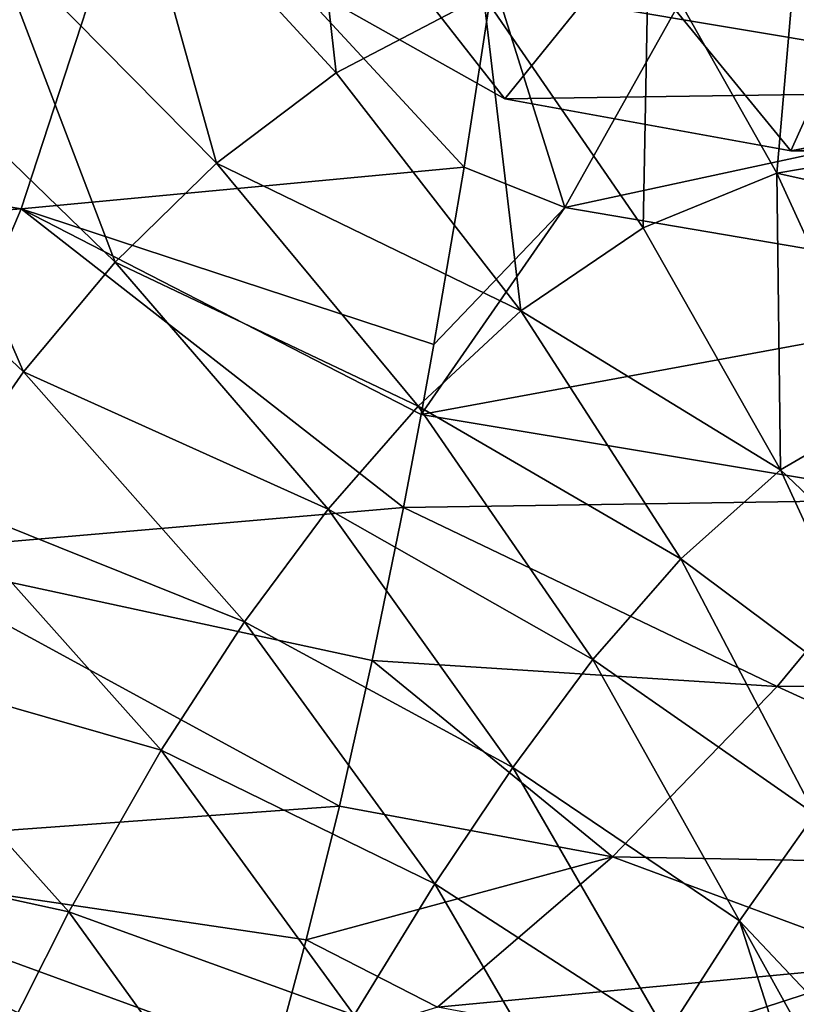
# Model space of a CAD drawing. Header units: metres. Extents: x -62 to 300, y -109 to 109.
# Tile 457 of 656: x -11.71 to -9.3, y 66.15 to 69.21. Entities that reach past the tile are written whole.
import ezdxf

# ---------------------------------------------------------------- set-up
doc = ezdxf.new("R2010")
doc.units = ezdxf.units.M
doc.layers.add('solid_500635', color=7, linetype='CONTINUOUS')

msp = doc.modelspace()

# ---------------------------------------------------------------- linework, layer by layer
at = {"layer": 'solid_500635'}
for points in [[(-10.831736, 69.967384, 6.1401), (-11.37094, 69.740623, 5.638082), (-10.726596, 69.04097, 5.983775)], [(-10.831736, 69.967384, 6.1401), (-10.726596, 69.04097, 5.983775), (-10.270403, 69.281593, 6.444939)], [(-11.31419, 69.813019, -16.058741), (-11.703473, 68.620018, -15.244671), (-16.228474, 69.362183, -15.605897)], [(-10.330113, 68.748734, -15.40513), (-11.703473, 68.620018, -15.244671), (-11.31419, 69.813019, -16.058741)], [(-10.240388, 69.333115, -15.802612), (-10.330113, 68.748734, -15.40513), (-11.31419, 69.813019, -16.058741)], [(-9.621452, 69.332695, -15.814077), (-7.684914, 69.794884, -15.978108), (-8.041231, 69.050667, -15.554254)], [(-11.37094, 69.740623, 5.638082), (-11.800272, 69.472816, 5.206928), (-11.097617, 68.761177, 5.577261)], [(-11.37094, 69.740623, 5.638082), (-11.097617, 68.761177, 5.577261), (-10.726596, 69.04097, 5.983775)], [(-11.059677, 69.442307, -4.03685), (-10.699565, 69.594398, -5.640799), (-10.204111, 68.960892, -5.25872)], [(-10.204111, 68.960892, -5.25872), (-10.699565, 69.594398, -5.640799), (-9.829824, 69.425003, -6.882917)], [(-9.317855, 68.800003, -6.524432), (-9.829824, 69.425003, -6.882917), (-8.96008, 69.594398, -8.12504)], [(-8.431572, 68.960899, -7.790168), (-9.317855, 68.800003, -6.524432), (-8.96008, 69.594398, -8.12504)], [(-11.059677, 69.442307, -4.03685), (-8.345682, 68.988037, -3.80635), (-9.254928, 69.542732, -2.507813)], [(-9.296726, 69.484818, 7.372569), (-9.759213, 69.434807, 6.935879), (-9.361567, 68.730034, 7.179164)], [(-9.296726, 69.484818, 7.372569), (-9.361567, 68.730034, 7.179164), (-8.994493, 68.79287, 7.543365)], [(-11.800272, 69.472816, 5.206928), (-12.155636, 69.175316, 4.810591), (-11.412271, 68.454254, 5.195431)], [(-11.800272, 69.472816, 5.206928), (-11.412271, 68.454254, 5.195431), (-11.097617, 68.761177, 5.577261)], [(-11.059677, 69.442307, -4.03685), (-10.204111, 68.960892, -5.25872), (-8.345682, 68.988037, -3.80635)], [(-9.759213, 69.434807, 6.935879), (-10.270403, 69.281593, 6.444939), (-9.775438, 68.560608, 6.756599)], [(-10.204111, 68.960892, -5.25872), (-9.829824, 69.425003, -6.882917), (-9.317855, 68.800003, -6.524432)], [(-9.759213, 69.434807, 6.935879), (-9.775438, 68.560608, 6.756599), (-9.361567, 68.730034, 7.179164)], [(-11.703473, 68.620018, -15.244671), (-16.57902, 68.244957, -14.683966), (-16.228474, 69.362183, -15.605897)], [(-10.018836, 68.624413, -15.326862), (-10.330113, 68.748734, -15.40513), (-10.240388, 69.333115, -15.802612)], [(-10.018836, 68.624413, -15.326862), (-10.240388, 69.333115, -15.802612), (-9.621452, 69.332695, -15.814077)], [(-10.018836, 68.624413, -15.326862), (-9.621452, 69.332695, -15.814077), (-8.041231, 69.050667, -15.554254)], [(-10.270403, 69.281593, 6.444939), (-10.726596, 69.04097, 5.983775), (-10.154802, 68.303062, 6.345868)], [(-10.270403, 69.281593, 6.444939), (-10.154802, 68.303062, 6.345868), (-9.775438, 68.560608, 6.756599)], [(-12.155636, 69.175316, 4.810591), (-12.46725, 68.842583, 4.414883), (-11.695716, 68.114746, 4.807552)], [(-12.155636, 69.175316, 4.810591), (-11.695716, 68.114746, 4.807552), (-11.412271, 68.454254, 5.195431)], [(-10.018836, 68.624413, -15.326862), (-8.041231, 69.050667, -15.554254), (-8.439584, 68.354744, -15.088611)], [(-10.726596, 69.04097, 5.983775), (-11.097617, 68.761177, 5.577261), (-10.154802, 68.303062, 6.345868)], [(-10.204111, 68.960892, -5.25872), (-9.317855, 68.800003, -6.524432), (-8.345682, 68.988037, -3.80635)], [(-9.317855, 68.800003, -6.524432), (-7.388436, 68.800003, -5.173439), (-8.345682, 68.988037, -3.80635)], [(-8.431572, 68.960899, -7.790168), (-7.388436, 68.800003, -5.173439), (-9.317855, 68.800003, -6.524432)], [(-12.46725, 68.842583, 4.414883), (-11.967645, 67.724236, 4.37908), (-11.695716, 68.114746, 4.807552)], [(-8.935274, 68.635757, 7.579669), (-8.994493, 68.79287, 7.543365), (-9.361567, 68.730034, 7.179164)], [(-10.330113, 68.748734, -15.40513), (-10.423997, 68.199379, -14.983964), (-11.703473, 68.620018, -15.244671)], [(-11.097617, 68.761177, 5.577261), (-11.412271, 68.454254, 5.195431), (-10.472979, 68.008148, 5.972432)], [(-11.097617, 68.761177, 5.577261), (-10.472979, 68.008148, 5.972432), (-10.154802, 68.303062, 6.345868)], [(-10.018836, 68.624413, -15.326862), (-10.423997, 68.199379, -14.983964), (-10.330113, 68.748734, -15.40513)], [(-9.361567, 68.730034, 7.179164), (-9.775438, 68.560608, 6.756599), (-9.349696, 67.811096, 7.071242)], [(-9.361567, 68.730034, 7.179164), (-9.349696, 67.811096, 7.071242), (-9.026545, 67.998436, 7.417195)], [(-8.935274, 68.635757, 7.579669), (-9.361567, 68.730034, 7.179164), (-9.026545, 67.998436, 7.417195)], [(-10.018836, 68.624413, -15.326862), (-10.463777, 67.981903, -14.802925), (-10.423997, 68.199379, -14.983964)], [(-10.018836, 68.624413, -15.326862), (-8.439584, 68.354744, -15.088611), (-10.463777, 67.981903, -14.802925)], [(-11.703473, 68.620018, -15.244671), (-12.155506, 67.551903, -14.301173), (-16.57902, 68.244957, -14.683966)], [(-10.518647, 67.694168, -14.549536), (-12.155506, 67.551903, -14.301173), (-11.703473, 68.620018, -15.244671)], [(-10.463777, 67.981903, -14.802925), (-10.518647, 67.694168, -14.549536), (-11.703473, 68.620018, -15.244671)], [(-10.423997, 68.199379, -14.983964), (-10.463777, 67.981903, -14.802925), (-11.703473, 68.620018, -15.244671)], [(-9.775438, 68.560608, 6.756599), (-10.154802, 68.303062, 6.345868), (-9.349696, 67.811096, 7.071242)], [(-11.412271, 68.454254, 5.195431), (-11.695716, 68.114746, 4.807552), (-10.751775, 67.688683, 5.612648)], [(-11.412271, 68.454254, 5.195431), (-10.751775, 67.688683, 5.612648), (-10.472979, 68.008148, 5.972432)], [(-8.881222, 67.718361, -14.590414), (-10.463777, 67.981903, -14.802925), (-8.439584, 68.354744, -15.088611)], [(-10.154802, 68.303062, 6.345868), (-10.472979, 68.008148, 5.972432), (-9.659389, 67.534615, 6.719217)], [(-10.154802, 68.303062, 6.345868), (-9.659389, 67.534615, 6.719217), (-9.349696, 67.811096, 7.071242)], [(-11.695716, 68.114746, 4.807552), (-11.967645, 67.724236, 4.37908), (-11.011559, 67.339256, 5.23963)], [(-11.695716, 68.114746, 4.807552), (-11.011559, 67.339256, 5.23963), (-10.751775, 67.688683, 5.612648)], [(-10.472979, 68.008148, 5.972432), (-10.751775, 67.688683, 5.612648), (-9.931173, 67.222443, 6.386352)], [(-10.472979, 68.008148, 5.972432), (-9.931173, 67.222443, 6.386352), (-9.659389, 67.534615, 6.719217)], [(-9.026545, 67.998436, 7.417195), (-9.349696, 67.811096, 7.071242), (-8.75627, 67.245598, 7.647369)], [(-8.881222, 67.718361, -14.590414), (-10.518647, 67.694168, -14.549536), (-10.463777, 67.981903, -14.802925)], [(-9.349696, 67.811096, 7.071242), (-9.659389, 67.534615, 6.719217), (-8.995954, 67.039513, 7.384808)], [(-9.349696, 67.811096, 7.071242), (-8.995954, 67.039513, 7.384808), (-8.75627, 67.245598, 7.647369)], [(-11.967645, 67.724236, 4.37908), (-12.258652, 67.226105, 3.835902), (-11.269654, 66.941826, 4.82097)], [(-11.967645, 67.724236, 4.37908), (-11.269654, 66.941826, 4.82097), (-11.011559, 67.339256, 5.23963)], [(-9.360154, 67.139107, -14.058477), (-10.518647, 67.694168, -14.549536), (-8.881222, 67.718361, -14.590414)], [(-9.360154, 67.139107, -14.058477), (-8.881222, 67.718361, -14.590414), (-7.626663, 67.142281, -13.934902)], [(-10.518647, 67.694168, -14.549536), (-10.615719, 67.219398, -14.093047), (-12.155506, 67.551903, -14.301173)], [(-10.751775, 67.688683, 5.612648), (-11.011559, 67.339256, 5.23963), (-10.179898, 66.888206, 6.055502)], [(-10.751775, 67.688683, 5.612648), (-10.179898, 66.888206, 6.055502), (-9.931173, 67.222443, 6.386352)], [(-9.360154, 67.139107, -14.058477), (-10.615719, 67.219398, -14.093047), (-10.518647, 67.694168, -14.549536)], [(-10.717173, 66.767387, -13.607183), (-12.663486, 66.625862, -13.243283), (-12.155506, 67.551903, -14.301173)], [(-10.615719, 67.219398, -14.093047), (-10.717173, 66.767387, -13.607183), (-12.155506, 67.551903, -14.301173)], [(-9.659389, 67.534615, 6.719217), (-9.931173, 67.222443, 6.386352), (-9.243991, 66.743126, 7.09858)], [(-9.659389, 67.534615, 6.719217), (-9.243991, 66.743126, 7.09858), (-8.995954, 67.039513, 7.384808)], [(-11.011559, 67.339256, 5.23963), (-11.269654, 66.941826, 4.82097), (-10.42143, 66.526558, 5.703935)], [(-11.011559, 67.339256, 5.23963), (-10.42143, 66.526558, 5.703935), (-10.179898, 66.888206, 6.055502)], [(-12.258652, 67.226105, 3.835902), (-12.545011, 66.656219, 3.194158), (-11.555652, 66.440193, 4.284053)], [(-12.258652, 67.226105, 3.835902), (-11.555652, 66.440193, 4.284053), (-11.269654, 66.941826, 4.82097)], [(-9.870307, 66.611267, -13.48682), (-10.717173, 66.767387, -13.607183), (-10.615719, 67.219398, -14.093047)], [(-9.870307, 66.611267, -13.48682), (-10.615719, 67.219398, -14.093047), (-9.360154, 67.139107, -14.058477)], [(-9.931173, 67.222443, 6.386352), (-10.179898, 66.888206, 6.055502), (-9.47671, 66.41256, 6.81295)], [(-9.931173, 67.222443, 6.386352), (-9.47671, 66.41256, 6.81295), (-9.243991, 66.743126, 7.09858)], [(-9.870307, 66.611267, -13.48682), (-9.360154, 67.139107, -14.058477), (-8.136663, 66.579247, -13.39016)], [(-9.360154, 67.139107, -14.058477), (-7.626663, 67.142281, -13.934902), (-8.136663, 66.579247, -13.39016)], [(-11.269654, 66.941826, 4.82097), (-11.555652, 66.440193, 4.284053), (-10.671031, 66.119827, 5.301698)], [(-11.269654, 66.941826, 4.82097), (-10.671031, 66.119827, 5.301698), (-10.42143, 66.526558, 5.703935)], [(-10.179898, 66.888206, 6.055502), (-10.42143, 66.526558, 5.703935), (-9.701985, 66.062241, 6.517347)], [(-10.179898, 66.888206, 6.055502), (-9.701985, 66.062241, 6.517347), (-9.47671, 66.41256, 6.81295)], [(-10.717173, 66.767387, -13.607183), (-10.81963, 66.353119, -13.108975), (-12.663486, 66.625862, -13.243283)], [(-9.870307, 66.611267, -13.48682), (-10.81963, 66.353119, -13.108975), (-10.717173, 66.767387, -13.607183)], [(-9.243991, 66.743126, 7.09858), (-9.47671, 66.41256, 6.81295), (-8.96075, 65.864525, 7.422946)], [(-12.545011, 66.656219, 3.194158), (-11.844036, 65.870201, 3.646339), (-11.555652, 66.440193, 4.284053)], [(-11.015536, 65.662033, -12.128969), (-13.2191, 65.85508, -12.08928), (-12.663486, 66.625862, -13.243283)], [(-10.989397, 65.747025, -12.261917), (-11.015536, 65.662033, -12.128969), (-12.663486, 66.625862, -13.243283)], [(-10.918558, 65.988297, -12.618722), (-10.989397, 65.747025, -12.261917), (-12.663486, 66.625862, -13.243283)], [(-10.81963, 66.353119, -13.108975), (-10.918558, 65.988297, -12.618722), (-12.663486, 66.625862, -13.243283)], [(-10.412864, 66.144684, -12.884822), (-10.81963, 66.353119, -13.108975), (-9.870307, 66.611267, -13.48682)], [(-10.412864, 66.144684, -12.884822), (-9.870307, 66.611267, -13.48682), (-8.979213, 66.280479, -13.092481)], [(-9.870307, 66.611267, -13.48682), (-8.136663, 66.579247, -13.39016), (-8.979213, 66.280479, -13.092481)], [(-10.42143, 66.526558, 5.703935), (-10.671031, 66.119827, 5.301698), (-9.931481, 65.68692, 6.193415)], [(-10.42143, 66.526558, 5.703935), (-9.931481, 65.68692, 6.193415), (-9.701985, 66.062241, 6.517347)], [(-11.555652, 66.440193, 4.284053), (-11.844036, 65.870201, 3.646339), (-10.958039, 65.612221, 4.778249)], [(-11.555652, 66.440193, 4.284053), (-10.958039, 65.612221, 4.778249), (-10.671031, 66.119827, 5.301698)], [(-9.47671, 66.41256, 6.81295), (-9.701985, 66.062241, 6.517347), (-9.179608, 65.483383, 7.166967)], [(-9.47671, 66.41256, 6.81295), (-9.179608, 65.483383, 7.166967), (-9.069475, 65.675964, 7.297616)], [(-9.47671, 66.41256, 6.81295), (-9.069475, 65.675964, 7.297616), (-8.96075, 65.864525, 7.422946)], [(-10.412864, 66.144684, -12.884822), (-10.918558, 65.988297, -12.618722), (-10.81963, 66.353119, -13.108975)], [(-10.412864, 66.144684, -12.884822), (-8.979213, 66.280479, -13.092481), (-9.768868, 66.024422, -12.764465)], [(-9.408201, 65.55571, -12.211992), (-9.768868, 66.024422, -12.764465), (-8.979213, 66.280479, -13.092481)], [(-8.440169, 66.162415, -12.939765), (-9.408201, 65.55571, -12.211992), (-8.979213, 66.280479, -13.092481)], [(-7.849054, 65.419273, -12.22508), (-9.408201, 65.55571, -12.211992), (-8.440169, 66.162415, -12.939765)]]:
    msp.add_3dface(points, dxfattribs=at)

doc.saveas('drawing.dxf')
